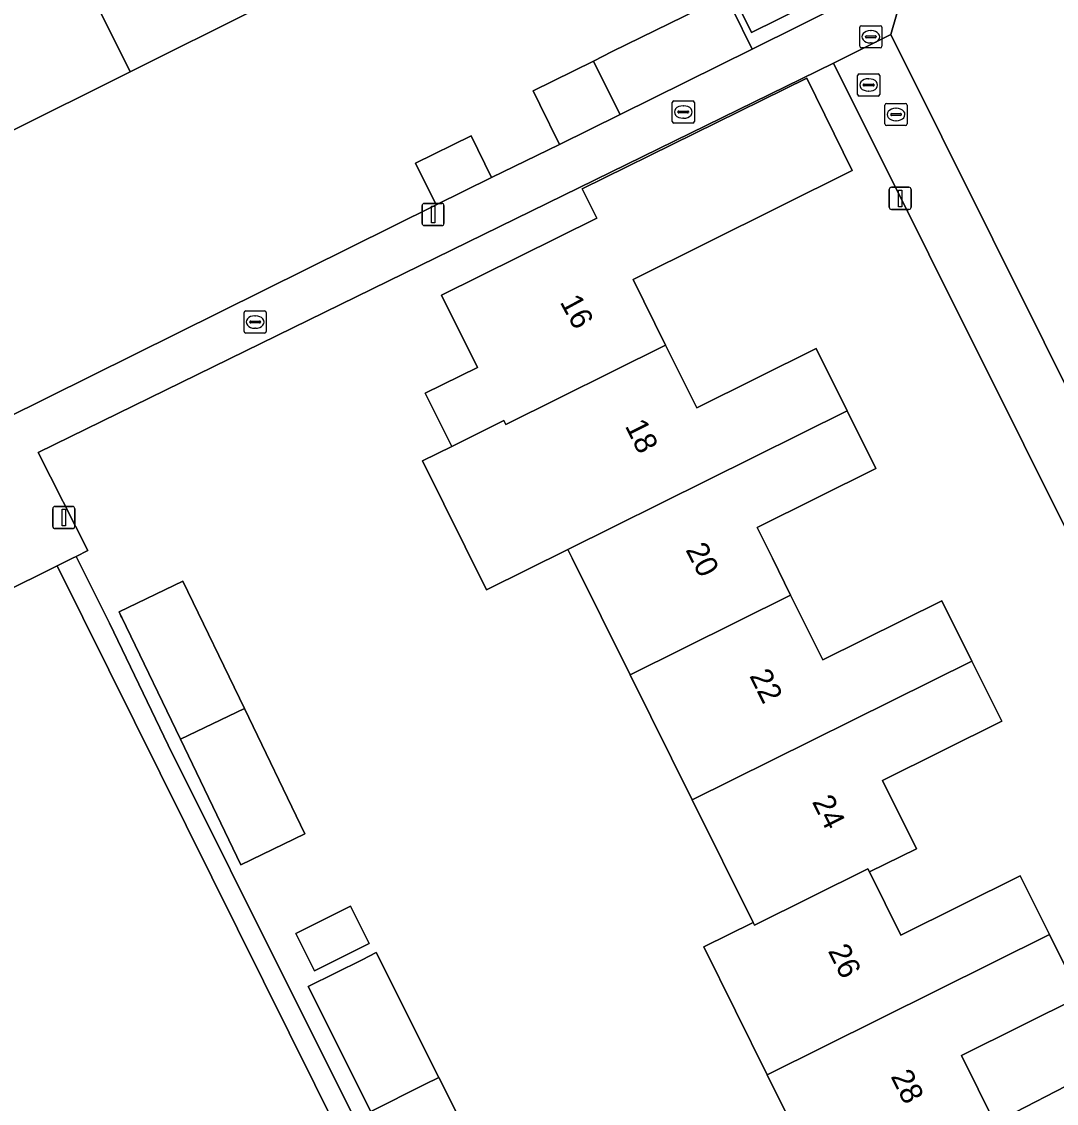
# Model space of a CAD drawing. Extents: x 157793 to 159380, y 380877 to 382313.
# Drawn here: x 158613.65 to 158660.29, y 381725.42 to 381774.19 of the extents above; entities that cross this region are included whole.
import ezdxf

# ---------------------------------------------------------------- set-up
doc = ezdxf.new("R2010")
doc.units = 0
for name, color, linetype in [('IMGEO_Brandkraan', 7, 'Continuous'), ('IMGEO_Erf', 7, 'Continuous'), ('IMGEO_Kolk', 7, 'Continuous'), ('IMGEO_Lichtmast', 7, 'Continuous'), ('IMGEO_Pand', 7, 'Continuous'), ('IMGEO_Pand_nummerreeks', 7, 'Continuous'), ('IMGEO_Rioolput', 7, 'Continuous'), ('IMGEO_Voetpad_open', 7, 'Continuous')]:
    doc.layers.add(name, color=color, linetype=linetype)

msp = doc.modelspace()

# ---------------------------------------------------------------- linework, layer by layer
at = {"layer": 'IMGEO_Brandkraan'}
for p, q in [((158651.333, 381770.907), (158651.333, 381771.759)), ((158651.408, 381771.833), (158652.26, 381771.833)), ((158651.821, 381771.613), (158651.846, 381771.613)), ((158652.334, 381771.759), (158652.334, 381770.907)), ((158651.592, 381771.327), (158651.592, 381771.339)), ((158652.03, 381771.29), (158651.632, 381771.29)), ((158651.635, 381771.376), (158652.033, 381771.376)), ((158651.844, 381771.053), (158651.819, 381771.053)), ((158652.076, 381771.339), (158652.076, 381771.327)), ((158652.26, 381770.833), (158651.408, 381770.833))]:
    msp.add_line(p, q, dxfattribs=at)
for points in [[(158651.333, 381770.907), (158651.333, 381771.759)], [(158651.408, 381771.833), (158652.26, 381771.833)], [(158652.334, 381771.759), (158652.334, 381770.907)], [(158652.26, 381770.833), (158651.408, 381770.833)]]:
    msp.add_lwpolyline(points, dxfattribs=at)
for centre, radius, start, end in [((158651.41, 381771.757), 0.0765, 91.552, 178.448), ((158651.41, 381771.757), 0.0765, 91.552, 178.448), ((158652.258, 381771.757), 0.0765, 1.552, 88.448), ((158652.258, 381771.757), 0.0765, 1.552, 88.448), ((158651.632, 381771.336), 0.0403, 85.8775, 175.7526), ((158651.629, 381771.326), 0.0366, 178.938, 274.7102), ((158652.033, 381771.333), 0.043, 264.8664, 352.4533), ((158652.037, 381771.338), 0.0386, 1.7309, 96.639), ((158651.41, 381770.909), 0.0765, 181.552, 268.448), ((158651.41, 381770.909), 0.0765, 181.552, 268.448), ((158652.258, 381770.909), 0.0765, 271.552, 358.448), ((158652.258, 381770.909), 0.0765, 271.552, 358.448)]:
    msp.add_arc(centre, radius, start, end, dxfattribs=at)
for centre, major_axis, ratio, start_param, end_param in [((158651.82, 381771.333), (-0.387, 0.002), 0.722429, 4.712389, 7.853982), ((158651.845, 381771.333), (-0.39, 0.002), 0.717154, 1.570796, 4.712389)]:
    msp.add_ellipse(centre, major_axis=major_axis, ratio=ratio, start_param=start_param, end_param=end_param, dxfattribs=at)
at = {"layer": 'IMGEO_Erf'}
for points in [[(158660.955, 381784.003), (158655.247, 381781.327), (158656.632, 381778.568), (158653.848, 381777.17), (158652.833, 381773.608), (158664.341, 381750.51)], [(158631.41, 381767.804), (158633.911, 381769.034), (158634.835, 381767.157), (158637.899, 381768.657), (158637.016, 381770.452), (158636.712, 381771.071), (158639.424, 381772.413), (158640.277, 381772.836), (158645.436, 381775.389)], [(158645.701, 381774.75), (158646.584, 381772.955), (158650.905, 381775.093)], [(158624.273, 381774.783), (158618.545, 381771.926), (158612.907, 381769.114)], [(158663.118, 381746.51), (158650.25, 381772.319), (158614.398, 381754.77), (158616.634, 381750.341), (158616.116, 381750.084), (158617.614, 381747.067), (158620.26, 381741.571), (158625.866, 381730.336), (158628.685, 381724.702)], [(158650.154, 381720.89), (158647.262, 381726.715), (158644.401, 381732.477), (158646.62, 381733.579), (158643.877, 381739.102), (158641.076, 381744.744), (158638.466, 381750), (158638.274, 381750.387), (158634.611, 381748.569), (158631.722, 381754.388), (158633.038, 381755.041), (158631.849, 381757.436), (158634.195, 381758.601), (158632.58, 381761.855), (158639.576, 381765.329), (158638.918, 381766.653), (158649.048, 381771.637), (158651.095, 381767.479), (158641.211, 381762.57), (158642.681, 381759.61), (158644.087, 381756.78), (158649.473, 381759.455), (158650.87, 381756.641), (158652.162, 381754.04), (158646.809, 381751.382), (158647.493, 381750), (158648.314, 381748.339), (158649.761, 381745.414), (158655.137, 381748.083), (158656.487, 381745.363), (158657.832, 381742.655), (158652.454, 381739.984), (158653.983, 381736.906), (158651.867, 381735.855), (158653.28, 381733.01), (158658.668, 381735.685), (158659.985, 381733.033), (158661.369, 381730.244), (158656.015, 381727.586), (158657.523, 381724.549), (158661.658, 381726.677)], [(158576.276, 381761.665), (158575.695, 381738.405), (158576.459, 381736.936), (158575.062, 381736.022), (158575.236, 381733.742), (158577.072, 381733.06), (158578.153, 381733.628), (158597.7, 381743.366), (158596.612, 381745.639), (158596.44, 381745.997), (158599.286, 381747.415), (158599.458, 381747.057), (158600.546, 381744.784), (158601.655, 381745.336), (158600.567, 381747.609), (158602.359, 381748.502), (158603.447, 381746.229), (158606.362, 381747.651), (158609.114, 381749.052), (158608.66, 381750), (158607.039, 381753.388), (158632.334, 381765.926), (158631.41, 381767.804)], [(158632.687, 381714.565), (158615.254, 381749.656), (158581.869, 381733.071), (158579.128, 381731.715), (158577.827, 381731.072), (158579.931, 381726.939), (158592.147, 381733.044), (158590.733, 381735.864), (158597.932, 381739.473), (158600.819, 381733.713), (158603.642, 381728.083), (158606.465, 381722.45)]]:
    msp.add_lwpolyline(points, dxfattribs=at)
for points in [[(158645.379, 381776.076), (158647.725, 381777.229), (158648.893, 381774.854), (158646.548, 381773.7)], [(158623.693, 381743.224), (158626.416, 381737.57), (158623.534, 381736.182), (158620.811, 381741.836), (158618.363, 381746.919), (158618.164, 381747.332), (158618.127, 381747.408), (158618.043, 381747.582), (158620.926, 381748.97)], [(158626.851, 381731.399), (158626.008, 381733.082), (158628.48, 381734.319), (158629.323, 381732.635)], [(158632.458, 381726.589), (158635.277, 381720.954), (158635.781, 381721.206), (158636.732, 381719.304), (158633.162, 381717.518), (158632.21, 381719.42), (158629.392, 381725.056), (158626.574, 381730.69), (158628.996, 381731.902), (158629.639, 381732.223)]]:
    msp.add_lwpolyline(points, close=True, dxfattribs=at)
at = {"layer": 'IMGEO_Kolk'}
for p, q in [((158642.977, 381769.689), (158642.977, 381770.541)), ((158643.052, 381770.615), (158643.904, 381770.615)), ((158643.978, 381770.541), (158643.978, 381769.689)), ((158652.567, 381769.575), (158652.567, 381770.427)), ((158652.642, 381770.501), (158653.494, 381770.501)), ((158653.568, 381770.427), (158653.568, 381769.575)), ((158643.236, 381770.109), (158643.236, 381770.121)), ((158643.674, 381770.072), (158643.276, 381770.072)), ((158643.279, 381770.158), (158643.677, 381770.158)), ((158643.465, 381770.395), (158643.49, 381770.395)), ((158643.72, 381770.121), (158643.72, 381770.109)), ((158652.826, 381769.995), (158652.826, 381770.007)), ((158653.264, 381769.958), (158652.866, 381769.958)), ((158652.869, 381770.044), (158653.267, 381770.044)), ((158653.055, 381770.281), (158653.08, 381770.281)), ((158653.31, 381770.007), (158653.31, 381769.995)), ((158643.904, 381769.615), (158643.052, 381769.615)), ((158643.488, 381769.835), (158643.463, 381769.835)), ((158653.494, 381769.501), (158652.642, 381769.501)), ((158653.078, 381769.721), (158653.053, 381769.721)), ((158623.678, 381760.221), (158623.678, 381761.073)), ((158623.753, 381761.147), (158624.605, 381761.147)), ((158623.98, 381760.69), (158624.378, 381760.69)), ((158624.166, 381760.927), (158624.191, 381760.927)), ((158624.679, 381761.073), (158624.679, 381760.221)), ((158623.937, 381760.641), (158623.937, 381760.653)), ((158624.375, 381760.604), (158623.977, 381760.604)), ((158624.189, 381760.367), (158624.164, 381760.367)), ((158624.421, 381760.653), (158624.421, 381760.641)), ((158624.605, 381760.147), (158623.753, 381760.147))]:
    msp.add_line(p, q, dxfattribs=at)
for points in [[(158642.977, 381769.689), (158642.977, 381770.541)], [(158643.052, 381770.615), (158643.904, 381770.615)], [(158643.978, 381770.541), (158643.978, 381769.689)], [(158652.567, 381769.575), (158652.567, 381770.427)], [(158652.642, 381770.501), (158653.494, 381770.501)], [(158653.568, 381770.427), (158653.568, 381769.575)], [(158643.904, 381769.615), (158643.052, 381769.615)], [(158653.494, 381769.501), (158652.642, 381769.501)], [(158623.678, 381760.221), (158623.678, 381761.073)], [(158623.753, 381761.147), (158624.605, 381761.147)], [(158624.679, 381761.073), (158624.679, 381760.221)], [(158624.605, 381760.147), (158623.753, 381760.147)]]:
    msp.add_lwpolyline(points, dxfattribs=at)
for centre, radius, start, end in [((158643.054, 381770.539), 0.0765, 91.552, 178.448), ((158643.054, 381770.539), 0.0765, 91.552, 178.448), ((158643.902, 381770.539), 0.0765, 1.552, 88.448), ((158643.902, 381770.539), 0.0765, 1.552, 88.448), ((158652.644, 381770.425), 0.0765, 91.552, 178.448), ((158652.644, 381770.425), 0.0765, 91.552, 178.448), ((158653.492, 381770.425), 0.0765, 1.552, 88.448), ((158653.492, 381770.425), 0.0765, 1.552, 88.448), ((158643.276, 381770.118), 0.0403, 85.8775, 175.7526), ((158643.273, 381770.108), 0.0366, 178.938, 274.7102), ((158643.677, 381770.115), 0.043, 264.8664, 352.4533), ((158643.681, 381770.12), 0.0386, 1.7309, 96.639), ((158652.866, 381770.004), 0.0403, 85.8775, 175.7526), ((158652.863, 381769.994), 0.0366, 178.938, 274.7102), ((158653.267, 381770.001), 0.043, 264.8664, 352.4533), ((158653.271, 381770.006), 0.0386, 1.7309, 96.639), ((158643.054, 381769.691), 0.0765, 181.552, 268.448), ((158643.054, 381769.691), 0.0765, 181.552, 268.448), ((158643.902, 381769.691), 0.0765, 271.552, 358.448), ((158643.902, 381769.691), 0.0765, 271.552, 358.448), ((158652.644, 381769.577), 0.0765, 181.552, 268.448), ((158652.644, 381769.577), 0.0765, 181.552, 268.448), ((158653.492, 381769.577), 0.0765, 271.552, 358.448), ((158653.492, 381769.577), 0.0765, 271.552, 358.448), ((158623.755, 381761.071), 0.0765, 91.552, 178.448), ((158623.755, 381761.071), 0.0765, 91.552, 178.448), ((158623.977, 381760.65), 0.0403, 85.8775, 175.7526), ((158624.382, 381760.652), 0.0386, 1.7309, 96.639), ((158624.603, 381761.071), 0.0765, 1.552, 88.448), ((158624.603, 381761.071), 0.0765, 1.552, 88.448), ((158623.755, 381760.223), 0.0765, 181.552, 268.448), ((158623.755, 381760.223), 0.0765, 181.552, 268.448), ((158623.974, 381760.64), 0.0366, 178.938, 274.7102), ((158624.378, 381760.647), 0.043, 264.8664, 352.4533), ((158624.603, 381760.223), 0.0765, 271.552, 358.448), ((158624.603, 381760.223), 0.0765, 271.552, 358.448)]:
    msp.add_arc(centre, radius, start, end, dxfattribs=at)
for centre, major_axis, ratio, start_param, end_param in [((158643.464, 381770.115), (-0.387, 0.002), 0.722429, 4.712389, 7.853982), ((158643.489, 381770.115), (-0.39, 0.002), 0.717154, 1.570796, 4.712389), ((158653.054, 381770.001), (-0.387, 0.002), 0.722429, 4.712389, 7.853982), ((158653.079, 381770.001), (-0.39, 0.002), 0.717154, 1.570796, 4.712389), ((158624.165, 381760.647), (-0.387, 0.002), 0.722429, 4.712389, 7.853982), ((158624.19, 381760.647), (-0.39, 0.002), 0.717154, 1.570796, 4.712389)]:
    msp.add_ellipse(centre, major_axis=major_axis, ratio=ratio, start_param=start_param, end_param=end_param, dxfattribs=at)
at = {"layer": 'IMGEO_Lichtmast'}
for p, q in [((158652.759, 381765.822), (158652.759, 381766.622)), ((158652.759, 381766.622), (158652.759, 381765.822)), ((158652.859, 381766.722), (158653.649, 381766.722)), ((158653.649, 381766.722), (158652.859, 381766.722)), ((158653.749, 381766.622), (158653.749, 381765.822)), ((158653.749, 381765.822), (158653.749, 381766.622)), ((158631.701, 381765.093), (158631.701, 381765.893)), ((158631.701, 381765.893), (158631.701, 381765.093)), ((158631.801, 381765.993), (158632.591, 381765.993)), ((158632.591, 381765.993), (158631.801, 381765.993)), ((158632.691, 381765.893), (158632.691, 381765.093)), ((158632.691, 381765.093), (158632.691, 381765.893)), ((158653.649, 381765.722), (158652.859, 381765.722)), ((158652.859, 381765.722), (158653.649, 381765.722)), ((158632.591, 381764.993), (158631.801, 381764.993)), ((158631.801, 381764.993), (158632.591, 381764.993)), ((158615.054, 381751.432), (158615.054, 381752.232)), ((158615.054, 381752.232), (158615.054, 381751.432)), ((158615.154, 381752.332), (158615.944, 381752.332)), ((158615.944, 381752.332), (158615.154, 381752.332)), ((158616.044, 381752.232), (158616.044, 381751.432)), ((158616.044, 381751.432), (158616.044, 381752.232)), ((158615.944, 381751.332), (158615.154, 381751.332)), ((158615.154, 381751.332), (158615.944, 381751.332))]:
    msp.add_line(p, q, dxfattribs=at)
for points in [[(158653.179, 381766.597), (158653.329, 381766.597), (158653.329, 381765.847), (158653.179, 381765.847), (158653.179, 381766.597)], [(158632.121, 381765.868), (158632.271, 381765.868), (158632.271, 381765.118), (158632.121, 381765.118), (158632.121, 381765.868)], [(158615.474, 381752.207), (158615.624, 381752.207), (158615.624, 381751.457), (158615.474, 381751.457), (158615.474, 381752.207)]]:
    msp.add_lwpolyline(points, dxfattribs=at)
for centre, start, end in [((158652.859, 381766.622), 90, 180), ((158652.859, 381766.622), 90, 180), ((158653.649, 381766.622), 0, 90), ((158653.649, 381766.622), 360, 90), ((158631.801, 381765.893), 90, 180), ((158631.801, 381765.893), 90, 180), ((158632.591, 381765.893), 0, 90), ((158632.591, 381765.893), 360, 90), ((158652.859, 381765.822), 180, 270), ((158652.859, 381765.822), 180, 270), ((158653.649, 381765.822), 270, 0), ((158653.649, 381765.822), 270, 0), ((158631.801, 381765.093), 180, 270), ((158631.801, 381765.093), 180, 270), ((158632.591, 381765.093), 270, 0), ((158632.591, 381765.093), 270, 0), ((158615.154, 381752.232), 90, 180), ((158615.154, 381752.232), 90, 180), ((158615.944, 381752.232), 0, 90), ((158615.944, 381752.232), 360, 90), ((158615.154, 381751.432), 180, 270), ((158615.154, 381751.432), 180, 270), ((158615.944, 381751.432), 270, 0), ((158615.944, 381751.432), 270, 0)]:
    msp.add_arc(centre, 0.1, start, end, dxfattribs=at)
at = {"layer": 'IMGEO_Pand'}
for points in [[(158620.393, 381781.903), (158617.676, 381780.548), (158613.416, 381789.09), (158610.67, 381787.72), (158618.545, 381771.926), (158624.273, 381774.783), (158623.196, 381776.943), (158623.068, 381776.879), (158620.523, 381781.968)], [(158610.67, 381787.72), (158607.871, 381786.324), (158612.167, 381777.711), (158609.327, 381776.294), (158612.907, 381769.114), (158618.545, 381771.926)], [(158645.379, 381776.076), (158646.548, 381773.7), (158648.893, 381774.854), (158647.725, 381777.229)], [(158646.584, 381772.955), (158645.701, 381774.75), (158645.436, 381775.389), (158640.277, 381772.836), (158639.424, 381772.413), (158639.732, 381771.796), (158640.625, 381770.006)], [(158639.732, 381771.796), (158639.424, 381772.413), (158636.712, 381771.071), (158637.016, 381770.452), (158637.899, 381768.657), (158640.625, 381770.006)], [(158642.681, 381759.61), (158641.211, 381762.57), (158651.095, 381767.479), (158649.048, 381771.637), (158638.918, 381766.653), (158639.576, 381765.329), (158632.58, 381761.855), (158634.195, 381758.601), (158631.849, 381757.436), (158633.038, 381755.041), (158635.385, 381756.206), (158635.472, 381756.03)], [(158631.41, 381767.804), (158632.334, 381765.926), (158634.835, 381767.157), (158633.911, 381769.034)], [(158638.274, 381750.387), (158650.87, 381756.641), (158649.473, 381759.455), (158644.087, 381756.78), (158642.681, 381759.61), (158635.472, 381756.03), (158635.385, 381756.206), (158633.038, 381755.041), (158631.722, 381754.388), (158634.611, 381748.569)], [(158638.274, 381750.387), (158638.466, 381750), (158641.076, 381744.744), (158648.314, 381748.339), (158647.493, 381750), (158646.809, 381751.382), (158652.162, 381754.04), (158650.87, 381756.641)], [(158620.926, 381748.97), (158618.043, 381747.582), (158618.127, 381747.408), (158618.164, 381747.332), (158618.363, 381746.919), (158620.811, 381741.836), (158623.693, 381743.224)], [(158648.314, 381748.339), (158641.076, 381744.744), (158643.877, 381739.102), (158656.487, 381745.363), (158655.137, 381748.083), (158649.761, 381745.414)], [(158646.62, 381733.579), (158646.68, 381733.458), (158651.795, 381736), (158651.867, 381735.855), (158653.983, 381736.906), (158652.454, 381739.984), (158657.832, 381742.655), (158656.487, 381745.363), (158643.877, 381739.102)], [(158623.693, 381743.224), (158620.811, 381741.836), (158623.534, 381736.182), (158626.416, 381737.57)], [(158659.985, 381733.033), (158658.668, 381735.685), (158653.28, 381733.01), (158651.867, 381735.855), (158651.795, 381736), (158646.68, 381733.458), (158646.62, 381733.579), (158644.401, 381732.477), (158647.262, 381726.715)], [(158626.008, 381733.082), (158626.851, 381731.399), (158629.323, 381732.635), (158628.48, 381734.319)], [(158659.985, 381733.033), (158647.262, 381726.715), (158650.154, 381720.89), (158653.045, 381722.326), (158657.523, 381724.549), (158656.015, 381727.586), (158661.369, 381730.244)], [(158628.996, 381731.902), (158626.574, 381730.69), (158629.392, 381725.056), (158631.815, 381726.268), (158632.458, 381726.589), (158629.639, 381732.223)], [(158632.458, 381726.589), (158631.815, 381726.268), (158629.392, 381725.056), (158632.21, 381719.42), (158634.634, 381720.633), (158635.277, 381720.954)]]:
    msp.add_lwpolyline(points, close=True, dxfattribs=at)
at = {"layer": 'IMGEO_Rioolput'}
for p, q in [((158651.429, 381773.08), (158651.429, 381773.932)), ((158651.504, 381774.006), (158652.356, 381774.006)), ((158652.43, 381773.932), (158652.43, 381773.08)), ((158651.688, 381773.5), (158651.688, 381773.512)), ((158652.126, 381773.463), (158651.728, 381773.463)), ((158651.731, 381773.549), (158652.129, 381773.549)), ((158651.917, 381773.786), (158651.942, 381773.786)), ((158652.172, 381773.512), (158652.172, 381773.5)), ((158652.356, 381773.006), (158651.504, 381773.006)), ((158651.94, 381773.226), (158651.915, 381773.226))]:
    msp.add_line(p, q, dxfattribs=at)
for points in [[(158651.429, 381773.08), (158651.429, 381773.932)], [(158651.504, 381774.006), (158652.356, 381774.006)], [(158652.43, 381773.932), (158652.43, 381773.08)], [(158652.356, 381773.006), (158651.504, 381773.006)]]:
    msp.add_lwpolyline(points, dxfattribs=at)
for centre, radius, start, end in [((158651.506, 381773.93), 0.0765, 91.552, 178.448), ((158651.506, 381773.93), 0.0765, 91.552, 178.448), ((158652.354, 381773.93), 0.0765, 1.552, 88.448), ((158652.354, 381773.93), 0.0765, 1.552, 88.448), ((158651.728, 381773.509), 0.0403, 85.8775, 175.7526), ((158651.725, 381773.499), 0.0366, 178.938, 274.7102), ((158652.129, 381773.506), 0.043, 264.8664, 352.4533), ((158652.133, 381773.511), 0.0386, 1.7309, 96.639), ((158651.506, 381773.082), 0.0765, 181.552, 268.448), ((158651.506, 381773.082), 0.0765, 181.552, 268.448), ((158652.354, 381773.082), 0.0765, 271.552, 358.448), ((158652.354, 381773.082), 0.0765, 271.552, 358.448)]:
    msp.add_arc(centre, radius, start, end, dxfattribs=at)
for centre, major_axis, ratio, start_param, end_param in [((158651.916, 381773.506), (-0.387, 0.002), 0.722429, 4.712389, 7.853982), ((158651.941, 381773.506), (-0.39, 0.002), 0.717154, 1.570796, 4.712389)]:
    msp.add_ellipse(centre, major_axis=major_axis, ratio=ratio, start_param=start_param, end_param=end_param, dxfattribs=at)
at = {"layer": 'IMGEO_Voetpad_open'}
for points in [[(158581.869, 381733.071), (158615.254, 381749.656), (158615.947, 381750), (158616.116, 381750.084), (158616.634, 381750.341), (158614.398, 381754.77), (158650.25, 381772.319), (158652.833, 381773.608), (158653.848, 381777.17)], [(158650.905, 381775.093), (158646.584, 381772.955), (158640.625, 381770.006), (158637.899, 381768.657), (158634.835, 381767.157), (158632.334, 381765.926), (158607.039, 381753.388)], [(158628.685, 381724.702), (158625.866, 381730.336), (158620.26, 381741.571), (158617.614, 381747.067), (158616.116, 381750.084), (158615.947, 381750), (158615.254, 381749.656), (158632.687, 381714.565)], [(158662.057, 381725.33), (158661.658, 381726.677), (158657.523, 381724.549)]]:
    msp.add_lwpolyline(points, dxfattribs=at)
msp.add_lwpolyline([(158676.17, 381752.865), (158676.081, 381753.044), (158675.923, 381753.363), (158680.427, 381755.574), (158699.94, 381765.149), (158698.744, 381767.475), (158664.341, 381750.51), (158652.833, 381773.608), (158650.25, 381772.319), (158663.118, 381746.51), (158665.101, 381747.47), (158665.704, 381747.774), (158665.71, 381747.762), (158670.297, 381750)], close=True, dxfattribs=at)

# ---------------------------------------------------------------- texts
at = {"layer": 'IMGEO_Pand_nummerreeks'}
for s, rotation, p in [('16', 298.4987, (158637.895, 381761.551)), ('18', 296.464, (158640.831, 381755.966)), ('20', 297.3862, (158643.563, 381750.382)), ('22', 296.464, (158646.439, 381744.701)), ('24', 296.464, (158649.265, 381739.022)), ('26', 296.5772, (158649.978, 381732.3)), ('28', 296.5772, (158652.807, 381726.644))]:
    msp.add_text(s, height=1, rotation=rotation, dxfattribs=at).set_placement(p)

doc.saveas('drawing.dxf')
